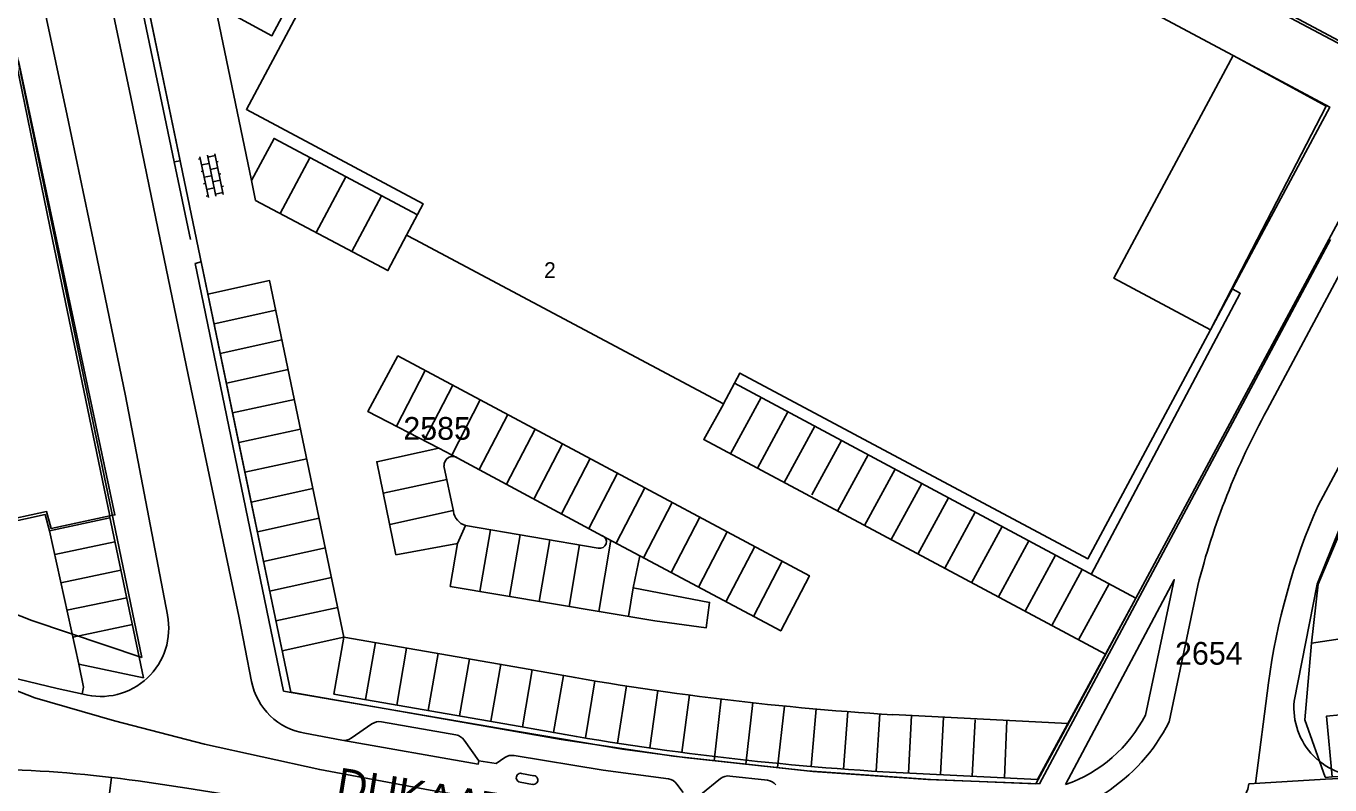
# Model space of a CAD drawing. Extents: x 148816 to 151297, y 399515 to 402500.
# Drawn here: x 150556.4 to 150659.7, y 401456.8 to 401516.9 of the extents above; entities that cross this region are included whole.
import ezdxf

# ---------------------------------------------------------------- set-up
doc = ezdxf.new("R2010")
doc.units = 0
for name, color, linetype in [('B01 Hoofdgebouw  [T] Norm', 7, 'Continuous'), ('B01 hoofgebouw', 7, 'Continuous'), ('B03 Overig opstal  [D] Norm', 7, 'Continuous'), ('G01 perceelsgrens', 7, 'Continuous'), ('S02 Open verharding  Norm', 7, 'Continuous'), ('T04 Haag heg  [D] Gem', 7, 'Continuous'), ('V00 Kant verharding algemeen  [T] Norm', 7, 'Continuous'), ('V00 Kant verharding algemeen secundair  [D] Gem', 7, 'Continuous'), ('V00 Kant verharding algemeen secundair  [D] Norm', 7, 'Continuous'), ('V00 Kant verharding algemeen secundair  [T] Norm', 7, 'Continuous'), ('Z01 perceelnummer', 7, 'Continuous'), ('Z02 Huisnummer  [Tekst] Norm', 7, 'Continuous'), ('Z06 straatnaam', 7, 'Continuous')]:
    doc.layers.add(name, color=color, linetype=linetype)

msp = doc.modelspace()

# ---------------------------------------------------------------- linework, layer by layer
at = {"layer": 'B01 Hoofdgebouw  [T] Norm'}
msp.add_line((150587.17, 401500), (150586.52, 401500.35), dxfattribs=at)
for points in [[(150587.17, 401500), (150586.52, 401500.35), (150587.84, 401502.81), (150573.82, 401510.3), (150592.93, 401546.13), (150652.02, 401514.58)], [(150652.02, 401514.58), (150644.19, 401500)], [(150644.19, 401500), (150642.55, 401496.93), (150650.22, 401492.83), (150640.51, 401474.69), (150612.93, 401489.41), (150611.63, 401486.97), (150587.17, 401500)]]:
    msp.add_lwpolyline(points, dxfattribs=at)
at = {"layer": 'B01 hoofgebouw'}
for points in [[(150587.17, 401500), (150586.52, 401500.35), (150587.84, 401502.81), (150573.82, 401510.3), (150592.93, 401546.13), (150652.02, 401514.58)], [(150652.02, 401514.58), (150644.19, 401500)], [(150652.02, 401514.58), (150659.38, 401510.56), (150653.92, 401500)], [(150644.19, 401500), (150642.55, 401496.93), (150650.22, 401492.83), (150640.51, 401474.69), (150612.93, 401489.41), (150611.63, 401486.97), (150587.17, 401500)], [(150653.92, 401500), (150650.22, 401492.83)]]:
    msp.add_lwpolyline(points, dxfattribs=at)
at = {"layer": 'B03 Overig opstal  [D] Norm'}
for points in [[(150652.02, 401514.58), (150659.67, 401510.49), (150654.05, 401500)], [(150654.05, 401500), (150650.22, 401492.83)]]:
    msp.add_lwpolyline(points, dxfattribs=at)
at = {"layer": 'G01 perceelsgrens'}
for points in [[(150666.37, 401512.58), (150565.81, 401566.24)], [(150558.8, 401553.17), (150566.96, 401513.97)], [(150558.66, 401500), (150552.92, 401527.69)], [(150566.96, 401513.97), (150569.86, 401500)], [(150659.6, 401500), (150666.37, 401512.58)], [(150565.53, 401466.87), (150558.66, 401500)], [(150569.86, 401500), (150573.17, 401484.08)], [(150644.29, 401471.55), (150659.6, 401500)], [(150667.26, 401490.83), (150664.24, 401485.23), (150662.22, 401481.45), (150658.67, 401472.67), (150656.86, 401463.4)], [(150573.17, 401484.08), (150577.35, 401464.1)], [(150494.93, 401472.45), (150504.79, 401474.45), (150514.56, 401474.45), (150521.47, 401474.24), (150527.98, 401473.02), (150534.89, 401471.6), (150541.81, 401469.56), (150549.74, 401466.51), (150557.06, 401463.67), (150563.37, 401461.84), (150570.49, 401460), (150579.64, 401457.97), (150588.39, 401456.34), (150597.95, 401454.72), (150608.32, 401453.09), (150638.22, 401451.46), (150647.57, 401451.26), (150651.34, 401451.43)], [(150549.08, 401472.83), (150556.83, 401469.79)], [(150640.46, 401464.42), (150644.29, 401471.55)], [(150556.83, 401469.79), (150565.53, 401466.87)], [(150577.35, 401464.1), (150584.28, 401462.9)], [(150636.38, 401456.84), (150640.46, 401464.42)], [(150584.28, 401462.9), (150598.77, 401460.37)], [(150598.77, 401460.37), (150607.66, 401459.03)], [(150607.66, 401459.03), (150618.27, 401457.88)], [(150618.27, 401457.88), (150628.04, 401457.19)], [(150628.04, 401457.19), (150636.38, 401456.84)]]:
    msp.add_lwpolyline(points, dxfattribs=at)
msp.add_arc((150662.26, 401462.86), 5.43, 174.2837, 274.6568, dxfattribs=at)
at = {"layer": 'S02 Open verharding  Norm'}
for p, q in [((150570.17, 401506.4), (150570.02, 401506.37)), ((150570.14, 401506.55), (150570.81, 401503.32)), ((150570.73, 401506.67), (150571.4, 401503.44)), ((150571.35, 401506.65), (150570.76, 401506.52)), ((150571.32, 401506.79), (150571.99, 401503.56)), ((150571.45, 401506.16), (150571.59, 401506.19)), ((150570.38, 401505.42), (150570.23, 401505.39)), ((150570.86, 401506.03), (150570.27, 401505.91)), ((150571.55, 401505.67), (150570.96, 401505.54)), ((150571.65, 401505.18), (150571.8, 401505.21)), ((150570.58, 401504.44), (150570.43, 401504.41)), ((150571.06, 401505.05), (150570.48, 401504.93)), ((150571.75, 401504.69), (150571.17, 401504.56)), ((150571.86, 401504.2), (150572, 401504.23)), ((150570.78, 401503.46), (150570.64, 401503.43)), ((150570.68, 401503.95), (150571.27, 401504.08)), ((150571.96, 401503.71), (150571.37, 401503.59))]:
    msp.add_line(p, q, dxfattribs=at)
at = {"layer": 'T04 Haag heg  [D] Gem'}
msp.add_line((150663.12, 401514.06), (150635.1, 401528.99), dxfattribs=at)
for points in [[(150552.74, 401527.74), (150558.47, 401500)], [(150558.47, 401500), (150562.99, 401478.1), (150558.35, 401477.08), (150557.99, 401478.43), (150546.3, 401475.9)]]:
    msp.add_lwpolyline(points, dxfattribs=at)
at = {"layer": 'V00 Kant verharding algemeen  [T] Norm'}
for p, q in [((150568.11, 401506.16), (150568.58, 401506.23)), ((150568.11, 401506.16), (150569.38, 401500)), ((150569.77, 401498.1), (150570.24, 401498.23)), ((150558.22, 401476.89), (150557.87, 401478.19)), ((150659.32, 401457.21), (150653.26, 401456.84))]:
    msp.add_line(p, q, dxfattribs=at)
for points in [[(150568.11, 401506.16), (150558.31, 401553.07), (150565.33, 401566.48), (150565.58, 401566.85), (150572.39, 401563.03)], [(150568.58, 401506.23), (150558.83, 401553.2), (150565.79, 401566.12), (150590.61, 401552.79), (150590.8, 401553.23)], [(150549.57, 401556.38), (150554.29, 401535.3), (150556.85, 401522.82), (150559.62, 401509.83), (150561.67, 401500)], [(150566.99, 401500), (150564.66, 401511.28), (150561.68, 401525.49), (150559.13, 401537.74), (150556.13, 401552.16)], [(150587.38, 401501.94), (150576.02, 401508.01), (150574.23, 401504.66), (150571.39, 401518.27), (150571.51, 401518.49), (150575.84, 401516.15), (150592.1, 401546.56)], [(150555.77, 401514.16), (150558.77, 401500)], [(150558.77, 401500), (150563.4, 401478.16), (150562.97, 401478.09), (150565.68, 401465.26)], [(150561.67, 401500), (150564.25, 401487.6), (150567.57, 401470.23)], [(150574.23, 401464.95), (150573.23, 401470.14), (150569.21, 401489.27), (150566.99, 401500)], [(150659.74, 401500), (150636.66, 401456.85)], [(150654.7, 401486.49), (150661.92, 401500)], [(150670.04, 401500), (150658.74, 401478.92)], [(150576.75, 401464.2), (150569.77, 401498.1)], [(150570.24, 401498.23), (150576.65, 401467.39), (150581.55, 401468.47), (150580.74, 401463.96)], [(150640.77, 401473.45), (150652.58, 401495.74), (150651.94, 401496.08)], [(150612.5, 401488.6), (150644.3, 401471.56)], [(150668.43, 401485.84), (150664.44, 401485.14), (150662.54, 401481.62), (150658.75, 401472.66), (150658.22, 401467.99), (150663.64, 401468.82), (150662.67, 401475.13), (150668.43, 401485.84)], [(150557.87, 401478.19), (150544.68, 401475.3), (150543.03, 401483.12)], [(150590.58, 401482.66), (150602.01, 401476.51)], [(150590.23, 401478.45), (150589.48, 401482.04)], [(150563.01, 401477.92), (150558.22, 401476.89)], [(150601.7, 401475.53), (150591.18, 401477.32)], [(150645.06, 401462.3), (150647.34, 401473.02), (150638.74, 401456.8)], [(150646.94, 401461.76), (150649.21, 401472.57)], [(150624.25, 401457.8), (150636.5, 401457.19), (150644.3, 401471.56)], [(150540.34, 401469.34), (150549.6, 401466.61), (150558.84, 401464.41), (150560.89, 401463.96)], [(150658.22, 401467.99), (150657.7, 401461.92), (150659.31, 401457.36)], [(150560.81, 401463.97), (150560.92, 401464.5), (150560.54, 401466.32), (150565.68, 401465.26)], [(150654.81, 401464.84), (150653.79, 401456.87)], [(150576.75, 401464.2), (150593.81, 401461.25), (150603.63, 401459.59), (150608.54, 401458.94), (150618.71, 401457.82), (150627.81, 401457.2), (150636.66, 401456.85)], [(150580.76, 401463.95), (150595.51, 401461.4)], [(150584.53, 401461.77), (150590.43, 401460.72)], [(150578.46, 401460.85), (150581.38, 401460.3)], [(150582.13, 401460.46), (150583.77, 401461.59)], [(150591.08, 401460.31), (150592.24, 401458.66)], [(150592.24, 401458.66), (150593.62, 401458.46), (150594.29, 401458.92)], [(150595.03, 401459.08), (150602.09, 401457.93), (150607.28, 401457.24)], [(150596.6, 401457.49), (150595.62, 401457.67)], [(150595.51, 401456.98), (150596.49, 401456.8)], [(150607.92, 401456.82), (150608.42, 401456.17)], [(150609.83, 401456.01), (150611.4, 401457.26)], [(150612.14, 401457.46), (150615.12, 401457.13)], [(150653.26, 401456.84), (150653.17, 401456.43), (150652.36, 401454.61)]]:
    msp.add_lwpolyline(points, dxfattribs=at)
for centre, radius, start, end in [((150706.44, 401458.01), 59.05, 151.1737, 165.7284), ((150590.17, 401482.11), 0.687, 52.5396, 185.755), ((150591.59, 401478.64), 1.38, 187.8768, 252.7281), ((150706.5, 401458.02), 52.13, 156.3709, 172.4848), ((150601.84, 401476.03), 0.514, 253.5191, 71.3738), ((150562.29, 401469.15), 5.38, 254.8274, 11.5561), ((150579.3, 401465.94), 5.16, 191.0724, 260.6735), ((150584.36, 401460.76), 1.02, 80.5333, 125.2002), ((150634.1, 401468.21), 14.37, 272.0682, 333.3096), ((150635.14, 401467.31), 11.11, 288.9033, 333.1984), ((150590.23, 401459.68), 1.06, 36.7594, 78.8303), ((150638.29, 401686.63), 229.26, 259.2451, 266.4901), ((150581.53, 401461.46), 1.17, 262.341, 300.6298), ((150594.82, 401458.24), 0.863, 76.0953, 128.0412), ((150640.08, 401772.39), 315.62, 273.4933, 276.7588), ((150640.08, 401772.39), 315.77, 273.4933, 276.7588), ((150595.56, 401457.33), 0.352, 78.8019, 261.7108), ((150596.56, 401457.15), 0.349, 258.4068, 82.9654), ((150607.12, 401456.29), 0.963, 33.919, 80.6556), ((150612.02, 401456.44), 1.03, 83.4052, 127.3007), ((150615.02, 401456.17), 0.963, 37.7371, 84.3582)]:
    msp.add_arc(centre, radius, start, end, dxfattribs=at)
at = {"layer": 'V00 Kant verharding algemeen secundair  [D] Gem'}
for p, q in [((150578.86, 401506.48), (150576.5, 401502.06)), ((150581.7, 401504.97), (150579.34, 401500.55)), ((150584.54, 401503.45), (150582.19, 401499.04)), ((150571.26, 401493.32), (150576.15, 401494.39)), ((150571.75, 401490.96), (150576.64, 401492.03)), ((150572.24, 401488.61), (150577.13, 401489.68)), ((150585.71, 401485.19), (150588, 401489.6)), ((150587.9, 401484.05), (150590.18, 401488.44)), ((150572.73, 401486.25), (150577.63, 401487.32)), ((150590.09, 401482.91), (150592.35, 401487.28)), ((150612.19, 401483), (150614.61, 401487.47)), ((150592.26, 401481.75), (150594.53, 401486.12)), ((150614.31, 401481.86), (150616.73, 401486.33)), ((150573.22, 401483.89), (150578.12, 401484.96)), ((150594.43, 401480.59), (150596.7, 401484.95)), ((150616.43, 401480.73), (150618.86, 401485.19)), ((150590.58, 401482.66), (150589.07, 401483.44)), ((150596.6, 401479.42), (150598.87, 401483.79)), ((150618.64, 401479.76), (150620.98, 401484.06)), ((150573.71, 401481.54), (150578.61, 401482.61)), ((150598.78, 401478.25), (150601.05, 401482.63)), ((150620.67, 401478.46), (150623.1, 401482.92)), ((150600.95, 401477.08), (150603.22, 401481.47)), ((150622.8, 401477.33), (150625.22, 401481.78)), ((150584.66, 401479.89), (150589.7, 401480.98)), ((150624.92, 401476.2), (150627.34, 401480.65)), ((150574.2, 401479.18), (150579.1, 401480.25)), ((150603.12, 401475.92), (150605.4, 401480.31)), ((150627.04, 401475.06), (150629.46, 401479.51)), ((150585.18, 401477.41), (150590.21, 401478.5)), ((150605.3, 401474.77), (150607.57, 401479.15)), ((150629.16, 401473.93), (150631.58, 401478.37)), ((150574.69, 401476.83), (150579.59, 401477.9)), ((150590.56, 401475.9), (150591.18, 401477.32)), ((150607.47, 401473.61), (150609.75, 401477.98)), ((150631.29, 401472.79), (150633.7, 401477.24)), ((150592.33, 401472.09), (150593.16, 401476.98)), ((150594.68, 401471.7), (150595.51, 401476.58)), ((150597.03, 401471.3), (150597.86, 401476.19)), ((150605, 401474.93), (150602.01, 401476.51)), ((150609.65, 401472.44), (150611.92, 401476.82)), ((150558.63, 401475.02), (150563.41, 401476.03)), ((150575.18, 401474.47), (150580.08, 401475.54)), ((150599.39, 401470.91), (150600.22, 401475.79)), ((150601.74, 401470.51), (150602.7, 401476.15)), ((150611.82, 401471.28), (150614.1, 401475.66)), ((150633.41, 401471.66), (150635.82, 401476.1)), ((150614, 401470.12), (150616.27, 401474.5)), ((150635.53, 401470.53), (150637.94, 401474.97)), ((150559.12, 401472.78), (150563.88, 401473.78)), ((150575.66, 401472.12), (150580.57, 401473.19)), ((150637.65, 401469.39), (150640.06, 401473.83)), ((150604.48, 401472.39), (150604.1, 401470.11)), ((150639.77, 401468.26), (150642.18, 401472.69)), ((150559.6, 401470.6), (150564.34, 401471.6)), ((150576.15, 401469.76), (150581.06, 401470.83)), ((150560.06, 401468.47), (150564.79, 401469.47)), ((150584.04, 401468.04), (150583.26, 401463.52)), ((150586.52, 401467.61), (150585.74, 401463.09)), ((150589.01, 401467.18), (150588.23, 401462.66)), ((150591.5, 401466.75), (150590.71, 401462.23)), ((150593.98, 401466.32), (150593.2, 401461.8)), ((150596.47, 401465.89), (150595.69, 401461.37)), ((150598.96, 401465.43), (150598.15, 401460.91)), ((150601.44, 401465), (150600.69, 401460.48)), ((150603.93, 401464.6), (150603.23, 401460.07)), ((150606.43, 401464.23), (150605.78, 401459.69)), ((150608.93, 401463.89), (150608.33, 401459.34)), ((150611.44, 401463.57), (150610.9, 401458.68)), ((150613.94, 401463.28), (150613.41, 401458.4)), ((150616.46, 401463.01), (150615.92, 401458.13)), ((150618.97, 401462.78), (150618.58, 401458.22)), ((150621.49, 401462.57), (150621.15, 401458.02)), ((150624.01, 401462.39), (150623.72, 401457.84)), ((150626.53, 401462.25), (150626.3, 401457.7)), ((150629.05, 401462.12), (150628.82, 401457.58)), ((150631.57, 401461.92), (150631.34, 401457.45)), ((150634.09, 401461.87), (150633.9, 401457.32)), ((150562.88, 401455.27), (150563.13, 401457.35))]:
    msp.add_line(p, q, dxfattribs=at)
at = {"layer": 'V00 Kant verharding algemeen secundair  [D] Norm'}
msp.add_line((150558.22, 401476.89), (150560.54, 401466.32), dxfattribs=at)
for points in [[(150574.23, 401504.66), (150574.55, 401503.09), (150585.03, 401497.53), (150586.52, 401500.35)], [(150581.55, 401468.46), (150575.66, 401496.74), (150570.77, 401495.67)], [(150589.07, 401483.44), (150584.15, 401482.38), (150585.67, 401475), (150590.56, 401475.9), (150589.98, 401472.49), (150606.2, 401469.76), (150610.26, 401469.22), (150610.53, 401471.22), (150604.48, 401472.39), (150605, 401474.93), (150616.17, 401468.96), (150618.44, 401473.34), (150585.83, 401490.76), (150583.44, 401486.36), (150589.07, 401483.44)], [(150641.9, 401467.13), (150610.06, 401484.14), (150611.64, 401486.95)], [(150581.55, 401468.47), (150596.3, 401465.92)], [(150625.04, 401462.33), (150638.91, 401461.63)]]:
    msp.add_lwpolyline(points, dxfattribs=at)
msp.add_arc((150639.08, 401691.15), 229.26, 259.2451, 266.4901, dxfattribs=at)
at = {"layer": 'V00 Kant verharding algemeen secundair  [T] Norm'}
for points in [[(150677.23, 401458.97), (150676.74, 401463.9), (150659.42, 401462.21), (150659.86, 401457.4)], [(150581.38, 401460.3), (150592.2, 401458.41), (150592.24, 401458.66)], [(150596.91, 401451.66), (150596.93, 401451.75), (150596.84, 401451.76), (150576.9, 401455.26), (150569.1, 401456.51), (150565.24, 401457.08)]]:
    msp.add_lwpolyline(points, dxfattribs=at)
msp.add_arc((150552.34, 401367.65), 90.35, 81.7903, 88.9943, dxfattribs=at)

# ---------------------------------------------------------------- texts
at = {"layer": 'Z01 perceelnummer'}
for s, p in [('2585', (150586.26, 401484.12)), ('2654', (150647.41, 401466.29))]:
    msp.add_text(s, height=1.8, dxfattribs=at).set_placement(p)
at = {"layer": 'Z02 Huisnummer  [Tekst] Norm'}
msp.add_text('2', height=1.25, dxfattribs=at).set_placement((150597.41, 401496.94))
at = {"layer": 'Z06 straatnaam'}
msp.add_text('DUKAAT', height=2.5, rotation=350.792, dxfattribs=at).set_placement((150580.83, 401455.68))

doc.saveas('drawing.dxf')
